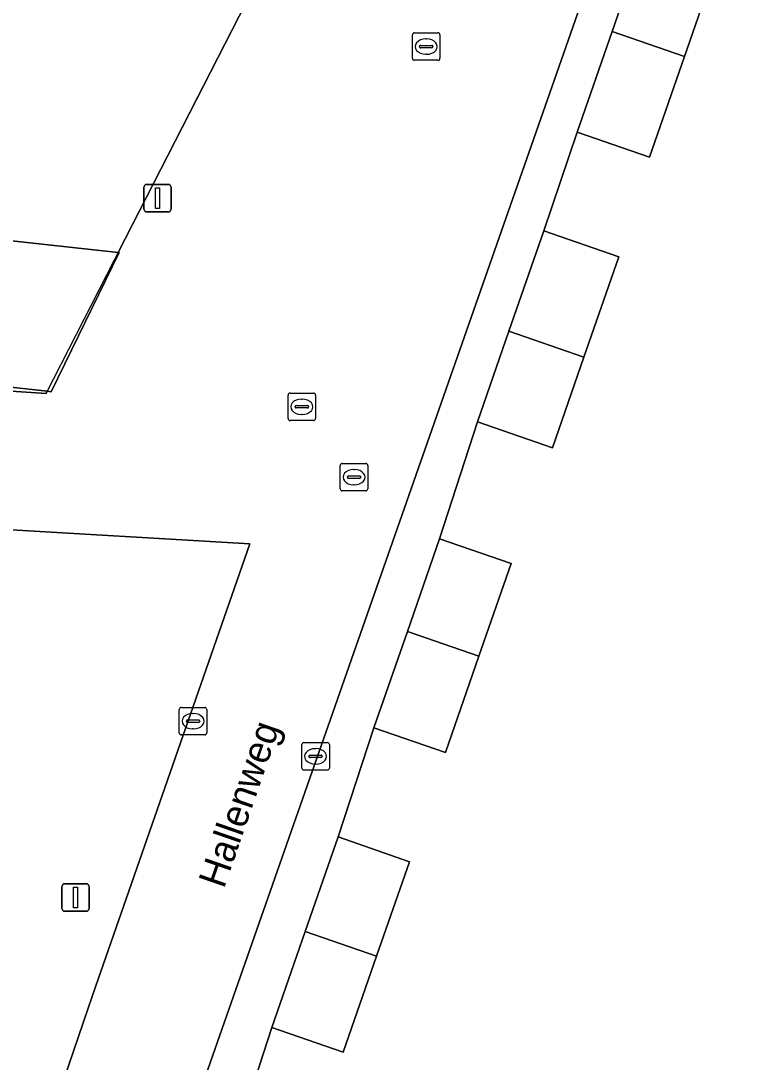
# Model space of a CAD drawing. Extents: x 160349 to 161355, y 381727 to 382854.
# Drawn here: x 160627.23 to 160653.32, y 382202.15 to 382240.01 of the extents above; entities that cross this region are included whole.
import ezdxf

# ---------------------------------------------------------------- set-up
doc = ezdxf.new("R2010")
doc.units = 0
for name, color, linetype in [('IMGEO_Erf', 7, 'Continuous'), ('IMGEO_Kolk', 7, 'Continuous'), ('IMGEO_Lichtmast', 7, 'Continuous'), ('IMGEO_Muur', 7, 'Continuous'), ('IMGEO_Openbare_ruimte_label', 7, 'Continuous'), ('IMGEO_Pand', 7, 'Continuous'), ('IMGEO_Rijbaan_lokaal_open', 7, 'Continuous'), ('IMGEO_Rioolput', 7, 'Continuous'), ('IMGEO_Voetpad_open', 7, 'Continuous')]:
    doc.layers.add(name, color=color, linetype=linetype)

msp = doc.modelspace()

# ---------------------------------------------------------------- linework, layer by layer
at = {"layer": 'IMGEO_Erf'}
msp.add_lwpolyline([(160636.978, 382243.724), (160624.635, 382250), (160623.772, 382250.439), (160618.279, 382239.673), (160604.886, 382246.452), (160610.389, 382257.243), (160610.3, 382257.288), (160606.582, 382250), (160600.025, 382237.133), (160619.255, 382235.929), (160618.701, 382227.096), (160628.15, 382226.469), (160628.19, 382226.548), (160620.242, 382227.418), (160620.574, 382232.705), (160630.77, 382231.589)], close=True, dxfattribs=at)
for points in [[(160652.373, 382241.628), (160651.361, 382238.718), (160650.087, 382235.053), (160647.457, 382235.967), (160646.244, 382232.378), (160648.972, 382231.429), (160647.706, 382227.787), (160646.559, 382224.487), (160643.831, 382225.435), (160642.459, 382221.185), (160645.058, 382220.281), (160643.886, 382216.911), (160642.669, 382213.409), (160640.07, 382214.312), (160638.767, 382210.342), (160641.358, 382209.441), (160640.164, 382206.009), (160638.95, 382202.516), (160636.36, 382203.416), (160635.117, 382199.609)], [(160626.275, 382194.168), (160629.671, 382204.116), (160629.938, 382204.897), (160635.558, 382221.001), (160626.057, 382221.56)]]:
    msp.add_lwpolyline(points, dxfattribs=at)
at = {"layer": 'IMGEO_Kolk'}
for p, q in [((160641.471, 382238.653), (160641.471, 382239.505)), ((160641.546, 382239.579), (160642.398, 382239.579)), ((160641.959, 382239.359), (160641.984, 382239.359)), ((160642.472, 382239.505), (160642.472, 382238.653)), ((160641.73, 382239.073), (160641.73, 382239.085)), ((160642.168, 382239.036), (160641.77, 382239.036)), ((160641.773, 382239.122), (160642.171, 382239.122)), ((160642.214, 382239.085), (160642.214, 382239.073)), ((160642.398, 382238.579), (160641.546, 382238.579)), ((160641.982, 382238.799), (160641.957, 382238.799)), ((160637.021, 382226.482), (160637.873, 382226.482)), ((160636.946, 382225.556), (160636.946, 382226.408)), ((160637.434, 382226.262), (160637.459, 382226.262)), ((160637.947, 382226.408), (160637.947, 382225.556)), ((160637.205, 382225.976), (160637.205, 382225.988)), ((160637.643, 382225.939), (160637.245, 382225.939)), ((160637.248, 382226.025), (160637.646, 382226.025)), ((160637.457, 382225.702), (160637.432, 382225.702)), ((160637.689, 382225.988), (160637.689, 382225.976)), ((160637.873, 382225.482), (160637.021, 382225.482)), ((160632.991, 382214.126), (160632.991, 382214.978)), ((160633.066, 382215.052), (160633.918, 382215.052)), ((160633.479, 382214.832), (160633.504, 382214.832)), ((160633.992, 382214.978), (160633.992, 382214.126)), ((160633.25, 382214.546), (160633.25, 382214.558)), ((160633.688, 382214.509), (160633.29, 382214.509)), ((160633.293, 382214.595), (160633.691, 382214.595)), ((160633.734, 382214.558), (160633.734, 382214.546)), ((160633.918, 382214.052), (160633.066, 382214.052)), ((160633.502, 382214.272), (160633.477, 382214.272)), ((160637.447, 382212.847), (160637.447, 382213.699)), ((160637.522, 382213.773), (160638.374, 382213.773)), ((160638.448, 382213.699), (160638.448, 382212.847)), ((160637.706, 382213.267), (160637.706, 382213.279)), ((160638.144, 382213.23), (160637.746, 382213.23)), ((160637.749, 382213.316), (160638.147, 382213.316)), ((160637.935, 382213.553), (160637.96, 382213.553)), ((160638.19, 382213.279), (160638.19, 382213.267)), ((160637.958, 382212.993), (160637.933, 382212.993)), ((160638.374, 382212.773), (160637.522, 382212.773))]:
    msp.add_line(p, q, dxfattribs=at)
for points in [[(160641.471, 382238.653), (160641.471, 382239.505)], [(160641.546, 382239.579), (160642.398, 382239.579)], [(160642.472, 382239.505), (160642.472, 382238.653)], [(160642.398, 382238.579), (160641.546, 382238.579)], [(160637.021, 382226.482), (160637.873, 382226.482)], [(160636.946, 382225.556), (160636.946, 382226.408)], [(160637.947, 382226.408), (160637.947, 382225.556)], [(160637.873, 382225.482), (160637.021, 382225.482)], [(160632.991, 382214.126), (160632.991, 382214.978)], [(160633.066, 382215.052), (160633.918, 382215.052)], [(160633.992, 382214.978), (160633.992, 382214.126)], [(160633.918, 382214.052), (160633.066, 382214.052)], [(160637.447, 382212.847), (160637.447, 382213.699)], [(160637.522, 382213.773), (160638.374, 382213.773)], [(160638.448, 382213.699), (160638.448, 382212.847)], [(160638.374, 382212.773), (160637.522, 382212.773)]]:
    msp.add_lwpolyline(points, dxfattribs=at)
for centre, radius, start, end in [((160641.548, 382239.503), 0.0765, 91.552, 178.448), ((160641.548, 382239.503), 0.0765, 91.552, 178.448), ((160642.396, 382239.503), 0.0765, 1.552, 88.448), ((160642.396, 382239.503), 0.0765, 1.552, 88.448), ((160641.77, 382239.082), 0.0403, 85.8775, 175.7526), ((160641.767, 382239.072), 0.0366, 178.938, 274.7102), ((160642.171, 382239.079), 0.043, 264.8664, 352.4533), ((160642.175, 382239.084), 0.0386, 1.7309, 96.639), ((160641.548, 382238.655), 0.0765, 181.552, 268.448), ((160641.548, 382238.655), 0.0765, 181.552, 268.448), ((160642.396, 382238.655), 0.0765, 271.552, 358.448), ((160642.396, 382238.655), 0.0765, 271.552, 358.448), ((160637.023, 382226.406), 0.0765, 91.552, 178.448), ((160637.023, 382226.406), 0.0765, 91.552, 178.448), ((160637.871, 382226.406), 0.0765, 1.552, 88.448), ((160637.871, 382226.406), 0.0765, 1.552, 88.448), ((160637.245, 382225.985), 0.0403, 85.8775, 175.7526), ((160637.242, 382225.975), 0.0366, 178.938, 274.7102), ((160637.646, 382225.982), 0.043, 264.8664, 352.4533), ((160637.65, 382225.987), 0.0386, 1.7309, 96.639), ((160637.023, 382225.558), 0.0765, 181.552, 268.448), ((160637.023, 382225.558), 0.0765, 181.552, 268.448), ((160637.871, 382225.558), 0.0765, 271.552, 358.448), ((160637.871, 382225.558), 0.0765, 271.552, 358.448), ((160633.068, 382214.976), 0.0765, 91.552, 178.448), ((160633.068, 382214.976), 0.0765, 91.552, 178.448), ((160633.916, 382214.976), 0.0765, 1.552, 88.448), ((160633.916, 382214.976), 0.0765, 1.552, 88.448), ((160633.29, 382214.555), 0.0403, 85.8775, 175.7526), ((160633.287, 382214.545), 0.0366, 178.938, 274.7102), ((160633.691, 382214.552), 0.043, 264.8664, 352.4533), ((160633.695, 382214.557), 0.0386, 1.7309, 96.639), ((160633.068, 382214.128), 0.0765, 181.552, 268.448), ((160633.068, 382214.128), 0.0765, 181.552, 268.448), ((160633.916, 382214.128), 0.0765, 271.552, 358.448), ((160633.916, 382214.128), 0.0765, 271.552, 358.448), ((160637.524, 382213.697), 0.0765, 91.552, 178.448), ((160637.524, 382213.697), 0.0765, 91.552, 178.448), ((160638.372, 382213.697), 0.0765, 1.552, 88.448), ((160638.372, 382213.697), 0.0765, 1.552, 88.448), ((160637.746, 382213.276), 0.0403, 85.8775, 175.7526), ((160637.743, 382213.266), 0.0366, 178.938, 274.7102), ((160638.147, 382213.273), 0.043, 264.8664, 352.4533), ((160638.151, 382213.278), 0.0386, 1.7309, 96.639), ((160637.524, 382212.849), 0.0765, 181.552, 268.448), ((160637.524, 382212.849), 0.0765, 181.552, 268.448), ((160638.372, 382212.849), 0.0765, 271.552, 358.448), ((160638.372, 382212.849), 0.0765, 271.552, 358.448)]:
    msp.add_arc(centre, radius, start, end, dxfattribs=at)
for centre, major_axis, ratio, start_param, end_param in [((160641.958, 382239.079), (-0.387, 0.002), 0.722429, 4.712389, 7.853982), ((160641.983, 382239.079), (-0.39, 0.002), 0.717154, 1.570796, 4.712389), ((160637.433, 382225.982), (-0.387, 0.002), 0.722429, 4.712389, 7.853982), ((160637.458, 382225.982), (-0.39, 0.002), 0.717154, 1.570796, 4.712389), ((160633.478, 382214.552), (-0.387, 0.002), 0.722429, 4.712389, 7.853982), ((160633.503, 382214.552), (-0.39, 0.002), 0.717154, 1.570796, 4.712389), ((160637.934, 382213.273), (-0.387, 0.002), 0.722429, 4.712389, 7.853982), ((160637.959, 382213.273), (-0.39, 0.002), 0.717154, 1.570796, 4.712389)]:
    msp.add_ellipse(centre, major_axis=major_axis, ratio=ratio, start_param=start_param, end_param=end_param, dxfattribs=at)
at = {"layer": 'IMGEO_Lichtmast'}
for p, q in [((160631.803, 382234.067), (160632.593, 382234.067)), ((160632.593, 382234.067), (160631.803, 382234.067)), ((160631.703, 382233.167), (160631.703, 382233.967)), ((160631.703, 382233.967), (160631.703, 382233.167)), ((160632.693, 382233.967), (160632.693, 382233.167)), ((160632.693, 382233.167), (160632.693, 382233.967)), ((160632.593, 382233.067), (160631.803, 382233.067)), ((160631.803, 382233.067), (160632.593, 382233.067)), ((160628.822, 382208.642), (160629.612, 382208.642)), ((160629.612, 382208.642), (160628.822, 382208.642)), ((160628.722, 382207.742), (160628.722, 382208.542)), ((160628.722, 382208.542), (160628.722, 382207.742)), ((160629.712, 382208.542), (160629.712, 382207.742)), ((160629.712, 382207.742), (160629.712, 382208.542)), ((160629.612, 382207.642), (160628.822, 382207.642)), ((160628.822, 382207.642), (160629.612, 382207.642))]:
    msp.add_line(p, q, dxfattribs=at)
for points in [[(160632.123, 382233.942), (160632.273, 382233.942), (160632.273, 382233.192), (160632.123, 382233.192), (160632.123, 382233.942)], [(160629.142, 382208.517), (160629.292, 382208.517), (160629.292, 382207.767), (160629.142, 382207.767), (160629.142, 382208.517)]]:
    msp.add_lwpolyline(points, dxfattribs=at)
for centre, start, end in [((160631.803, 382233.967), 90, 180), ((160631.803, 382233.967), 90, 180), ((160632.593, 382233.967), 0, 90), ((160632.593, 382233.967), 360, 90), ((160631.803, 382233.167), 180, 270), ((160631.803, 382233.167), 180, 270), ((160632.593, 382233.167), 270, 0), ((160632.593, 382233.167), 270, 0), ((160628.822, 382208.542), 90, 180), ((160628.822, 382208.542), 90, 180), ((160629.612, 382208.542), 0, 90), ((160629.612, 382208.542), 360, 90), ((160628.822, 382207.742), 180, 270), ((160628.822, 382207.742), 180, 270), ((160629.612, 382207.742), 270, 0), ((160629.612, 382207.742), 270, 0)]:
    msp.add_arc(centre, 0.1, start, end, dxfattribs=at)
at = {"layer": 'IMGEO_Muur'}
msp.add_lwpolyline([(160618.701, 382227.096), (160628.15, 382226.469), (160633.664, 382237.246)], dxfattribs=at)
at = {"layer": 'IMGEO_Pand'}
for points in [[(160653.317, 382244.343), (160650.687, 382245.257), (160648.731, 382239.631), (160651.361, 382238.718), (160652.373, 382241.628)], [(160651.361, 382238.718), (160648.731, 382239.631), (160647.457, 382235.967), (160650.087, 382235.053)], [(160630.77, 382231.589), (160620.574, 382232.705), (160620.242, 382227.418), (160628.19, 382226.548), (160628.336, 382226.532), (160630.801, 382231.586)], [(160647.706, 382227.787), (160648.972, 382231.429), (160646.244, 382232.378), (160644.978, 382228.734)], [(160647.706, 382227.787), (160644.978, 382228.734), (160643.831, 382225.435), (160646.559, 382224.487)], [(160641.287, 382217.812), (160643.886, 382216.911), (160645.058, 382220.281), (160642.459, 382221.185)], [(160641.287, 382217.812), (160640.07, 382214.312), (160642.669, 382213.409), (160643.886, 382216.911)], [(160640.164, 382206.009), (160641.358, 382209.441), (160638.767, 382210.342), (160637.573, 382206.908)], [(160640.164, 382206.009), (160637.573, 382206.908), (160636.36, 382203.416), (160638.95, 382202.516)]]:
    msp.add_lwpolyline(points, close=True, dxfattribs=at)
at = {"layer": 'IMGEO_Rijbaan_lokaal_open'}
for points in [[(160574.045, 382225.164), (160574.354, 382225.146), (160598.291, 382223.527), (160598.324, 382223.525), (160620.253, 382221.901), (160626.057, 382221.56), (160635.558, 382221.001), (160629.938, 382204.897), (160629.671, 382204.116), (160626.275, 382194.168), (160624.387, 382188.463), (160623.792, 382187.389), (160622.316, 382182.98), (160619.935, 382176.513), (160624.54, 382174.828), (160649.821, 382247)], [(160636.978, 382243.724), (160630.77, 382231.589), (160630.801, 382231.586), (160628.336, 382226.532), (160628.19, 382226.548), (160628.15, 382226.469), (160618.701, 382227.096), (160598.152, 382228.345), (160592.388, 382228.741), (160574.693, 382229.924), (160574.104, 382229.963)]]:
    msp.add_lwpolyline(points, dxfattribs=at)
at = {"layer": 'IMGEO_Rioolput'}
for p, q in [((160638.845, 382222.998), (160638.845, 382223.85)), ((160638.92, 382223.924), (160639.772, 382223.924)), ((160639.846, 382223.85), (160639.846, 382222.998)), ((160639.104, 382223.418), (160639.104, 382223.43)), ((160639.147, 382223.467), (160639.545, 382223.467)), ((160639.333, 382223.704), (160639.358, 382223.704)), ((160639.588, 382223.43), (160639.588, 382223.418)), ((160639.542, 382223.381), (160639.144, 382223.381)), ((160639.356, 382223.144), (160639.331, 382223.144)), ((160639.772, 382222.924), (160638.92, 382222.924))]:
    msp.add_line(p, q, dxfattribs=at)
for points in [[(160638.845, 382222.998), (160638.845, 382223.85)], [(160638.92, 382223.924), (160639.772, 382223.924)], [(160639.846, 382223.85), (160639.846, 382222.998)], [(160639.772, 382222.924), (160638.92, 382222.924)]]:
    msp.add_lwpolyline(points, dxfattribs=at)
for centre, radius, start, end in [((160638.922, 382223.848), 0.0765, 91.552, 178.448), ((160638.922, 382223.848), 0.0765, 91.552, 178.448), ((160639.77, 382223.848), 0.0765, 1.552, 88.448), ((160639.77, 382223.848), 0.0765, 1.552, 88.448), ((160639.144, 382223.427), 0.0403, 85.8775, 175.7526), ((160639.141, 382223.417), 0.0366, 178.938, 274.7102), ((160639.545, 382223.424), 0.043, 264.8664, 352.4533), ((160639.549, 382223.429), 0.0386, 1.7309, 96.639), ((160638.922, 382223), 0.0765, 181.552, 268.448), ((160638.922, 382223), 0.0765, 181.552, 268.448), ((160639.77, 382223), 0.0765, 271.552, 358.448), ((160639.77, 382223), 0.0765, 271.552, 358.448)]:
    msp.add_arc(centre, radius, start, end, dxfattribs=at)
for centre, major_axis, ratio, start_param, end_param in [((160639.332, 382223.424), (-0.387, 0.002), 0.722429, 4.712389, 7.853982), ((160639.357, 382223.424), (-0.39, 0.002), 0.717154, 1.570796, 4.712389)]:
    msp.add_ellipse(centre, major_axis=major_axis, ratio=ratio, start_param=start_param, end_param=end_param, dxfattribs=at)
at = {"layer": 'IMGEO_Voetpad_open'}
for points in [[(160649.821, 382247), (160624.54, 382174.828), (160617.301, 382153.553), (160614.861, 382146.461), (160614.772, 382146.213), (160614.927, 382146.158), (160613.766, 382142.911), (160608.795, 382129.105)], [(160635.117, 382199.609), (160636.36, 382203.416), (160637.573, 382206.908), (160638.767, 382210.342), (160640.07, 382214.312), (160641.287, 382217.812), (160642.459, 382221.185), (160643.831, 382225.435), (160644.978, 382228.734), (160646.244, 382232.378), (160647.457, 382235.967), (160648.731, 382239.631), (160650.687, 382245.257)]]:
    msp.add_lwpolyline(points, dxfattribs=at)

# ---------------------------------------------------------------- texts
at = {"layer": 'IMGEO_Openbare_ruimte_label'}
msp.add_text('Hallenweg', height=1, rotation=70.9128, dxfattribs=at).set_placement((160634.613, 382208.433))

doc.saveas('drawing.dxf')
